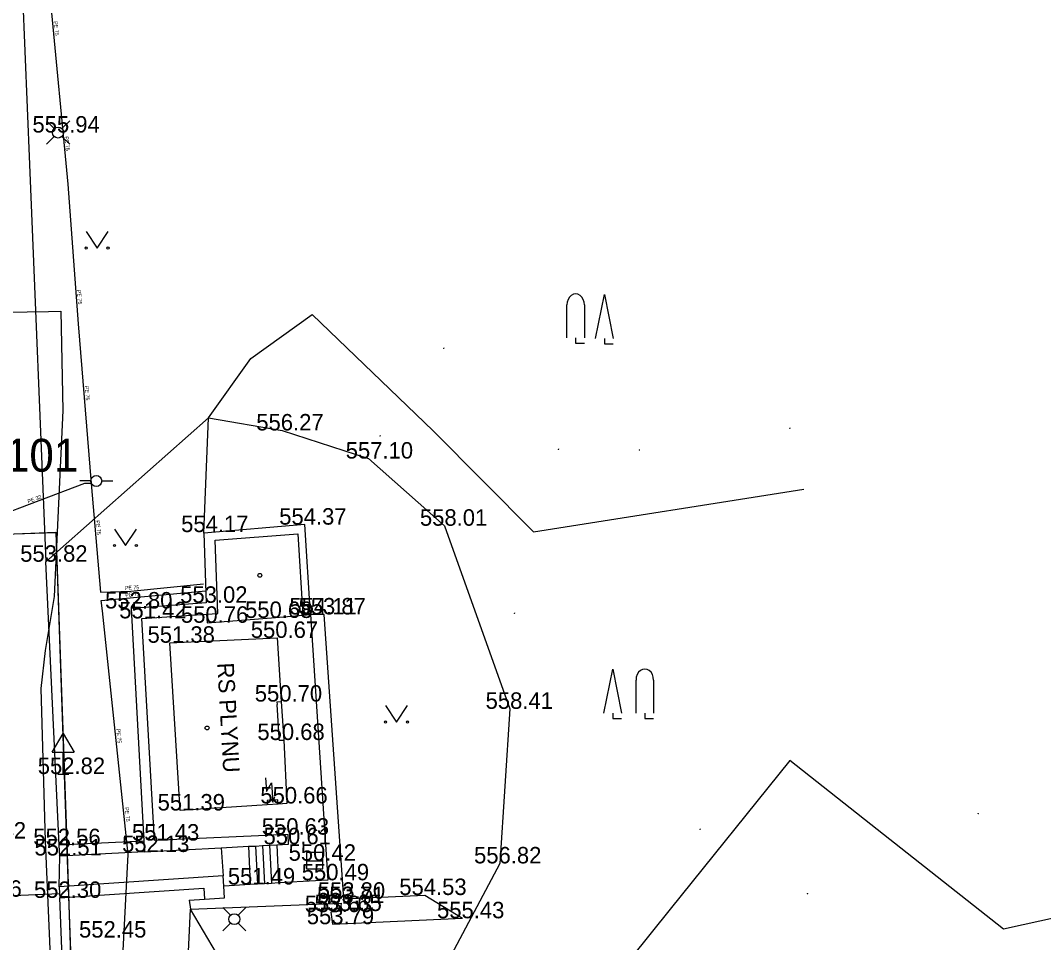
# Model space of a CAD drawing. Extents: x -669393 to -668650, y -1126925 to -1126294.
# Drawn here: x -669238.27 to -669191.66, y -1126476.95 to -1126434.96 of the extents above; entities that cross this region are included whole.
import ezdxf

# ---------------------------------------------------------------- set-up
doc = ezdxf.new("R2010")
doc.units = 0
for name, color, linetype in [('G_Bod_tecka', 7, 'Continuous'), ('G_Bod_vyska', 7, 'Continuous'), ('G_Bodove_pole', 7, 'Continuous'), ('G_Breh_Teren', 7, 'Continuous'), ('G_Budovy-znacky', 7, 'Continuous'), ('G_Budovy_Objekty', 7, 'Continuous'), ('G_Budovy_vstupy', 7, 'Continuous'), ('G_Cesty_Schody', 7, 'Continuous'), ('G_Objekty_dopravni', 7, 'Continuous'), ('G_Plochy_zpevnene', 7, 'Continuous'), ('G_Ploty', 7, 'Continuous'), ('G_Ploty_vstupy', 7, 'Continuous'), ('G_Popisy_objektu', 7, 'Continuous'), ('G_Site-kanalizace', 7, 'Continuous'), ('G_Site-plynovod', 7, 'Continuous'), ('G_Site-Rozvadece', 7, 'Continuous'), ('G_Site-vodovod', 7, 'Continuous'), ('G_Vyskopis-bod_terenu', 7, 'Continuous'), ('G_Z_PLYNY_podz_geodeticky', 7, 'Continuous'), ('G_Z_SPOJE_podz_zahozene', 7, 'Continuous'), ('G_Z_VODA_podz_kotovane', 7, 'Continuous'), ('G_Zelen-Znacky', 7, 'Continuous'), ('Vrstva 11', 7, 'Continuous'), ('Vrstva 26', 7, 'Continuous'), ('Vrstva 4', 7, 'Continuous'), ('Vrstva 6', 7, 'Continuous')]:
    doc.layers.add(name, color=color, linetype=linetype)

msp = doc.modelspace()

# ---------------------------------------------------------------- linework, layer by layer
at = {"layer": 'G_Bod_tecka'}
for p, q in [((-669236.56, -1126440.06), (-669236.56, -1126440.06)), ((-669226.35, -1126453.63), (-669226.35, -1126453.63)), ((-669222.41, -1126454.91), (-669222.41, -1126454.91)), ((-669229.93, -1126458.26), (-669229.93, -1126458.26)), ((-669225.32, -1126457.92), (-669225.32, -1126457.92)), ((-669218.95, -1126457.97), (-669218.95, -1126457.97)), ((-669237.12, -1126459.61), (-669237.12, -1126459.61)), ((-669229.81, -1126461.48), (-669229.81, -1126461.48)), ((-669233.23, -1126461.74), (-669233.23, -1126461.74)), ((-669225.06, -1126462.01), (-669225.06, -1126462.01)), ((-669224.44, -1126462.01), (-669224.44, -1126462.01)), ((-669232.75, -1126462.19), (-669232.75, -1126462.19)), ((-669229.76, -1126462.39), (-669229.76, -1126462.39)), ((-669226.84, -1126462.17), (-669226.84, -1126462.17)), ((-669231.46, -1126463.3), (-669231.46, -1126463.3)), ((-669226.58, -1126463.08), (-669226.58, -1126463.08)), ((-669226.39, -1126465.98), (-669226.39, -1126465.98)), ((-669215.98, -1126466.31), (-669215.98, -1126466.31)), ((-669226.28, -1126467.73), (-669226.28, -1126467.73)), ((-669236.32, -1126469.28), (-669236.32, -1126469.28)), ((-669231, -1126470.94), (-669231, -1126470.94)), ((-669226.13, -1126470.62), (-669226.13, -1126470.62)), ((-669232.17, -1126472.31), (-669232.17, -1126472.31)), ((-669226.08, -1126472.04), (-669226.08, -1126472.04)), ((-669236.51, -1126472.52), (-669236.51, -1126472.52)), ((-669226.06, -1126472.48), (-669226.06, -1126472.48)), ((-669236.53, -1126472.99), (-669236.53, -1126472.99)), ((-669232.62, -1126472.83), (-669232.62, -1126472.83)), ((-669224.87, -1126473.23), (-669224.87, -1126473.23)), ((-669216.43, -1126473.35), (-669216.43, -1126473.35)), ((-669224.27, -1126474.12), (-669224.27, -1126474.12)), ((-669227.8, -1126474.31), (-669227.8, -1126474.31)), ((-669236.48, -1126474.92), (-669236.48, -1126474.92)), ((-669223.54, -1126474.96), (-669223.54, -1126474.96)), ((-669219.85, -1126474.79), (-669219.85, -1126474.79)), ((-669224.14, -1126475.57), (-669224.14, -1126475.57)), ((-669223.7, -1126475.52), (-669223.7, -1126475.52)), ((-669223.66, -1126475.16), (-669223.66, -1126475.16)), ((-669218.13, -1126475.85), (-669218.13, -1126475.85)), ((-669224.06, -1126476.12), (-669224.06, -1126476.12)), ((-669234.45, -1126476.73), (-669234.45, -1126476.73))]:
    msp.add_line(p, q, dxfattribs=at)
at = {"layer": 'G_Breh_Teren'}
for p, q in [((-669237.12, -1126459.61), (-669229.71, -1126453.06)), ((-669229.71, -1126453.06), (-669226.35, -1126453.63)), ((-669226.35, -1126453.63), (-669222.41, -1126454.91)), ((-669222.41, -1126454.91), (-669218.95, -1126457.97)), ((-669218.95, -1126457.97), (-669215.98, -1126466.31)), ((-669215.98, -1126466.31), (-669216.43, -1126473.35)), ((-669216.43, -1126473.35), (-669221.11, -1126482.16)), ((-669231.09, -1126487.59), (-669230.52, -1126475.44))]:
    msp.add_line(p, q, dxfattribs=at)
at = {"layer": 'G_Budovy-znacky'}
for centre in [(-669227.369, -1126460.23), (-669229.77, -1126467.18)]:
    msp.add_circle(centre, 0.0875, dxfattribs=at)
at = {"layer": 'G_Budovy_Objekty'}
for p, q in [((-669229.4, -1126458.62), (-669225.64, -1126458.34)), ((-669225.64, -1126458.34), (-669225.41, -1126462.04)), ((-669229.28, -1126461.96), (-669229.4, -1126458.62)), ((-669229.79, -1126462), (-669229.28, -1126461.96)), ((-669229.79, -1126462), (-669229.76, -1126462.39)), ((-669225.74, -1126462.07), (-669225.41, -1126462.04)), ((-669229.76, -1126462.39), (-669226.84, -1126462.17)), ((-669231.46, -1126463.3), (-669226.58, -1126463.08)), ((-669231, -1126470.94), (-669231.46, -1126463.3)), ((-669226.58, -1126463.08), (-669226.39, -1126465.98)), ((-669226.59, -1126465.99), (-669226.39, -1126465.98)), ((-669226.59, -1126465.99), (-669226.58, -1126466.11)), ((-669226.39, -1126465.98), (-669226.28, -1126467.73)), ((-669226.48, -1126467.74), (-669226.49, -1126467.62)), ((-669226.48, -1126467.74), (-669226.28, -1126467.73)), ((-669226.28, -1126467.73), (-669226.13, -1126470.62)), ((-669227.03, -1126470.68), (-669231, -1126470.94)), ((-669226.53, -1126470.65), (-669227.03, -1126470.68)), ((-669226.13, -1126470.62), (-669226.53, -1126470.65))]:
    msp.add_line(p, q, dxfattribs=at)
at = {"layer": 'G_Budovy_vstupy'}
for p, q in [((-669226.84, -1126462.17), (-669225.74, -1126462.07)), ((-669226.49, -1126467.62), (-669226.58, -1126466.11))]:
    msp.add_line(p, q, dxfattribs=at)
at = {"layer": 'G_Cesty_Schody'}
for p, q in [((-669227.89, -1126472.57), (-669227.8, -1126474.31)), ((-669227.57, -1126472.56), (-669227.48, -1126474.29)), ((-669227.25, -1126472.54), (-669227.16, -1126474.28)), ((-669226.93, -1126472.52), (-669226.84, -1126474.26)), ((-669226.6, -1126472.51), (-669226.51, -1126474.24))]:
    msp.add_line(p, q, dxfattribs=at)
at = {"layer": 'G_Objekty_dopravni'}
for p, q in [((-669236.82, -1126468.28), (-669236.32, -1126467.43)), ((-669236.32, -1126467.43), (-669235.82, -1126468.28)), ((-669236.82, -1126468.28), (-669235.82, -1126468.28)), ((-669236.32, -1126469.28), (-669236.32, -1126468.28)), ((-669236.57, -1126469.28), (-669236.07, -1126469.28))]:
    msp.add_line(p, q, dxfattribs=at)
at = {"layer": 'G_Plochy_zpevnene'}
for p, q in [((-669225.32, -1126457.92), (-669229.92, -1126458.31)), ((-669229.92, -1126458.31), (-669229.81, -1126461.48)), ((-669225.06, -1126462.01), (-669225.32, -1126457.92)), ((-669236.51, -1126472.52), (-669237.12, -1126459.61)), ((-669229.81, -1126461.48), (-669233.23, -1126461.74)), ((-669233.23, -1126461.74), (-669232.65, -1126472.33)), ((-669232.75, -1126462.19), (-669229.79, -1126462)), ((-669225.41, -1126462.04), (-669225.06, -1126462.01)), ((-669225.06, -1126462.01), (-669224.27, -1126474.12)), ((-669224.44, -1126462.01), (-669225.06, -1126462.01)), ((-669223.54, -1126474.96), (-669224.44, -1126462.01)), ((-669232.17, -1126472.31), (-669232.75, -1126462.19)), ((-669232.65, -1126472.33), (-669232.62, -1126472.83)), ((-669226.08, -1126472.04), (-669232.17, -1126472.31)), ((-669226.06, -1126472.48), (-669226.08, -1126472.04)), ((-669232.62, -1126472.83), (-669229.13, -1126472.64)), ((-669229.13, -1126472.64), (-669227.89, -1126472.57)), ((-669227.89, -1126472.57), (-669227.57, -1126472.56)), ((-669227.57, -1126472.56), (-669227.25, -1126472.54)), ((-669227.25, -1126472.54), (-669226.93, -1126472.52)), ((-669226.93, -1126472.52), (-669226.6, -1126472.51)), ((-669226.6, -1126472.51), (-669226.06, -1126472.48)), ((-669236.51, -1126474.42), (-669236.48, -1126473.02)), ((-669224.27, -1126474.12), (-669226.51, -1126474.24)), ((-669227.8, -1126474.31), (-669229.01, -1126474.38)), ((-669227.48, -1126474.29), (-669227.8, -1126474.31)), ((-669227.16, -1126474.28), (-669227.48, -1126474.29)), ((-669226.84, -1126474.26), (-669227.16, -1126474.28)), ((-669226.51, -1126474.24), (-669226.84, -1126474.26)), ((-669235.94, -1126488.53), (-669236.48, -1126474.92)), ((-669230.59, -1126475.03), (-669229.89, -1126474.98)), ((-669229.89, -1126474.98), (-669228.98, -1126474.92)), ((-669223.54, -1126474.96), (-669219.85, -1126474.79)), ((-669219.85, -1126474.79), (-669218.13, -1126475.85)), ((-669223.7, -1126475.52), (-669224.14, -1126475.57)), ((-669224.14, -1126475.57), (-669224.06, -1126476.12)), ((-669223.66, -1126475.16), (-669223.7, -1126475.52)), ((-669224.06, -1126476.12), (-669218.13, -1126475.85))]:
    msp.add_line(p, q, dxfattribs=at)
for points in [[(-669239.148, -1126417.503), (-669238.93, -1126419.23), (-669238.74, -1126421.33), (-669238.61, -1126423.43), (-669237.86, -1126441.52), (-669237.12, -1126459.61)], [(-669230.59, -1126475.03), (-669230.52, -1126475.44), (-669223.66, -1126475.16)]]:
    msp.add_lwpolyline(points, dxfattribs=at)
at = {"layer": 'G_Ploty'}
for p, q in [((-669227.77, -1126450.35), (-669224.98, -1126448.35)), ((-669224.98, -1126448.35), (-669219.47, -1126453.64)), ((-669219.47, -1126453.64), (-669214.9, -1126458.25)), ((-669214.9, -1126458.25), (-669202.59, -1126456.31)), ((-669203.23, -1126468.66), (-669208.68, -1126475.44)), ((-669199.24, -1126471.8), (-669203.23, -1126468.66)), ((-669232.65, -1126472.33), (-669236.51, -1126472.52)), ((-669236.48, -1126473.02), (-669236.51, -1126472.52)), ((-669232.62, -1126472.83), (-669236.48, -1126473.02)), ((-669229.04, -1126473.92), (-669236.51, -1126474.42)), ((-669229.01, -1126474.38), (-669229.04, -1126473.92)), ((-669236.51, -1126474.42), (-669236.49, -1126474.72)), ((-669228.98, -1126474.92), (-669229.01, -1126474.38))]:
    msp.add_line(p, q, dxfattribs=at)
for points in [[(-669071.64, -1126357.621), (-669069.78, -1126363.73), (-669065.84, -1126377.08), (-669063.61, -1126386.84), (-669061.06, -1126398.47), (-669058.73, -1126411.33), (-669056.49, -1126423.96), (-669065.18, -1126430.24), (-669072.31, -1126435.31), (-669081.43, -1126441.79), (-669089.84, -1126443.52), (-669102.1, -1126446.02), (-669114.55, -1126448.56), (-669125.54, -1126450.77), (-669138.09, -1126453.35), (-669151.87, -1126456.18), (-669156.55, -1126468.07), (-669167.39, -1126470.54), (-669180.74, -1126473.54), (-669193.49, -1126476.34), (-669199.24, -1126471.8)], [(-669229.92, -1126458.31), (-669229.71, -1126453.06), (-669227.77, -1126450.35)], [(-669236.49, -1126474.72), (-669236.48, -1126474.92), (-669229.92, -1126474.48), (-669229.89, -1126474.98)], [(-669208.68, -1126475.44), (-669213.13, -1126480.98), (-669216.03, -1126484.64), (-669221.11, -1126482.16), (-669228.75, -1126478.44), (-669230.52, -1126475.44)]]:
    msp.add_lwpolyline(points, dxfattribs=at)
at = {"layer": 'G_Ploty_vstupy'}
for p, q in [((-669229.13, -1126472.64), (-669229.04, -1126473.92)), ((-669240.1, -1126474.87), (-669236.49, -1126474.72))]:
    msp.add_line(p, q, dxfattribs=at)
at = {"layer": 'G_Site-kanalizace'}
msp.add_line((-669225.245, -1126473.23), (-669224.495, -1126473.23), dxfattribs=at)
msp.add_lwpolyline([(-669225.245, -1126473.604), (-669224.495, -1126473.604), (-669224.495, -1126472.854), (-669225.245, -1126472.854)], close=True, dxfattribs=at)
at = {"layer": 'G_Site-plynovod'}
for p, q in [((-669237.092, -1126439.528), (-669236.737, -1126439.883)), ((-669236.383, -1126439.882), (-669236.029, -1126439.529)), ((-669236.737, -1126440.236), (-669237.09, -1126440.59)), ((-669236.384, -1126440.235), (-669236.029, -1126440.59)), ((-669229.06, -1126475.36), (-669228.71, -1126475.71)), ((-669228.35, -1126475.71), (-669228, -1126475.36)), ((-669228.71, -1126476.07), (-669229.06, -1126476.42)), ((-669228.35, -1126476.07), (-669228, -1126476.42))]:
    msp.add_line(p, q, dxfattribs=at)
for centre in [(-669236.56, -1126440.06), (-669228.53, -1126475.89)]:
    msp.add_circle(centre, 0.25, dxfattribs=at)
at = {"layer": 'G_Site-Rozvadece'}
for p, q in [((-669227.104, -1126469.453), (-669227.062, -1126470.078)), ((-669227.062, -1126470.078), (-669226.838, -1126469.687)), ((-669226.838, -1126469.687), (-669226.78, -1126470.56)), ((-669226.54, -1126470.45), (-669227.04, -1126470.48)), ((-669227.04, -1126470.48), (-669227.03, -1126470.68)), ((-669226.906, -1126470.323), (-669226.78, -1126470.56)), ((-669226.78, -1126470.56), (-669226.686, -1126470.309)), ((-669226.53, -1126470.65), (-669226.54, -1126470.45))]:
    msp.add_line(p, q, dxfattribs=at)
at = {"layer": 'G_Site-vodovod'}
for p, q in [((-669235.07, -1126455.93), (-669235.57, -1126455.93)), ((-669234.57, -1126455.93), (-669234.07, -1126455.93))]:
    msp.add_line(p, q, dxfattribs=at)
msp.add_circle((-669234.82, -1126455.93), 0.25, dxfattribs=at)
at = {"layer": 'G_Vyskopis-bod_terenu'}
for p, q in [((-669219, -1126449.88), (-669218.98, -1126449.88)), ((-669218.99, -1126449.865), (-669218.99, -1126449.88)), ((-669218.99, -1126449.895), (-669218.99, -1126449.88)), ((-669203.23, -1126453.52), (-669203.21, -1126453.52)), ((-669203.22, -1126453.505), (-669203.22, -1126453.52)), ((-669203.22, -1126453.535), (-669203.22, -1126453.52)), ((-669221.9, -1126453.87), (-669221.88, -1126453.87)), ((-669221.89, -1126453.855), (-669221.89, -1126453.87)), ((-669221.89, -1126453.885), (-669221.89, -1126453.87)), ((-669213.77, -1126454.48), (-669213.75, -1126454.48)), ((-669213.76, -1126454.465), (-669213.76, -1126454.48)), ((-669213.76, -1126454.495), (-669213.76, -1126454.48)), ((-669210.08, -1126454.52), (-669210.06, -1126454.52)), ((-669210.07, -1126454.505), (-669210.07, -1126454.52)), ((-669210.07, -1126454.535), (-669210.07, -1126454.52)), ((-669215.77, -1126461.95), (-669215.75, -1126461.95)), ((-669215.76, -1126461.935), (-669215.76, -1126461.95)), ((-669215.76, -1126461.965), (-669215.76, -1126461.95)), ((-669194.65, -1126471.07), (-669194.63, -1126471.07)), ((-669194.64, -1126471.055), (-669194.64, -1126471.07)), ((-669194.64, -1126471.085), (-669194.64, -1126471.07)), ((-669207.32, -1126471.79), (-669207.3, -1126471.79)), ((-669207.31, -1126471.775), (-669207.31, -1126471.79)), ((-669207.31, -1126471.805), (-669207.31, -1126471.79)), ((-669202.43, -1126474.72), (-669202.41, -1126474.72)), ((-669202.42, -1126474.705), (-669202.42, -1126474.72)), ((-669202.42, -1126474.735), (-669202.42, -1126474.72))]:
    msp.add_line(p, q, dxfattribs=at)
at = {"layer": 'G_Z_PLYNY_podz_geodeticky'}
msp.add_lwpolyline([(-669242.885, -1126447.82), (-669242.87, -1126448.31), (-669241.87, -1126448.29), (-669237, -1126448.21), (-669236.43, -1126448.2), (-669236.34, -1126452.72), (-669236.74, -1126461.2), (-669237.14, -1126463.65), (-669237.35, -1126465.38), (-669237.15, -1126472.32), (-669236.9, -1126477.96), (-669235.43, -1126477.93)], dxfattribs=at)
at = {"layer": 'G_Z_SPOJE_podz_zahozene'}
for p, q in [((-669241.42, -1126458.44), (-669236.66, -1126458.27)), ((-669236.66, -1126458.27), (-669236.18, -1126471.97)), ((-669236.18, -1126471.97), (-669235.97, -1126478.16))]:
    msp.add_line(p, q, dxfattribs=at)
at = {"layer": 'G_Z_VODA_podz_kotovane'}
for points in [[(-669238.171, -1126417.154), (-669237.18, -1126427.61), (-669236.92, -1126433.95), (-669236.12, -1126442.41), (-669235.64, -1126448.77), (-669235.05, -1126456.04), (-669234.63, -1126460.99), (-669233.24, -1126460.95), (-669229.93, -1126460.61)], [(-669235.05, -1126456.04), (-669235.35, -1126456.05), (-669241.61, -1126458.42), (-669244.46, -1126459.69), (-669247.12, -1126460.88), (-669249.83, -1126462.1), (-669255.85, -1126464.61)], [(-669218.94, -1126506.41), (-669220.76, -1126503.84), (-669223.59, -1126499.49), (-669228.45, -1126493.35), (-669230.32, -1126491.07), (-669230.98, -1126489.36), (-669232.68, -1126484.93), (-669233.69, -1126479.06), (-669233.36, -1126472.94), (-669234.54, -1126461.84), (-669234.59, -1126461.38), (-669229.82, -1126460.93)]]:
    msp.add_lwpolyline(points, dxfattribs=at)
at = {"layer": 'G_Zelen-Znacky'}
for p, q in [((-669235.28, -1126444.57), (-669234.78, -1126445.32)), ((-669234.78, -1126445.32), (-669234.28, -1126444.57)), ((-669212.07, -1126449.44), (-669211.67, -1126447.44)), ((-669211.67, -1126447.44), (-669211.27, -1126449.44)), ((-669213.38, -1126449.41), (-669213.38, -1126447.91)), ((-669212.58, -1126447.91), (-669212.58, -1126449.41)), ((-669212.98, -1126449.41), (-669212.98, -1126449.66)), ((-669211.67, -1126449.44), (-669211.67, -1126449.69)), ((-669212.98, -1126449.66), (-669212.58, -1126449.66)), ((-669211.67, -1126449.69), (-669211.27, -1126449.69)), ((-669233.99, -1126458.12), (-669233.49, -1126458.87)), ((-669233.49, -1126458.87), (-669232.99, -1126458.12)), ((-669211.69, -1126466.5), (-669211.29, -1126464.5)), ((-669211.29, -1126464.5), (-669210.89, -1126466.5)), ((-669210.23, -1126466.5), (-669210.23, -1126465)), ((-669209.43, -1126465), (-669209.43, -1126466.5)), ((-669221.64, -1126466.16), (-669221.14, -1126466.91)), ((-669221.14, -1126466.91), (-669220.64, -1126466.16)), ((-669211.29, -1126466.5), (-669211.29, -1126466.75)), ((-669211.29, -1126466.75), (-669210.89, -1126466.75)), ((-669209.83, -1126466.5), (-669209.83, -1126466.75)), ((-669209.83, -1126466.75), (-669209.43, -1126466.75))]:
    msp.add_line(p, q, dxfattribs=at)
for centre in [(-669235.28, -1126445.32), (-669234.28, -1126445.32), (-669233.99, -1126458.87), (-669232.99, -1126458.87), (-669221.64, -1126466.91), (-669220.64, -1126466.91)]:
    msp.add_circle(centre, 0.05, dxfattribs=at)
for centre in [(-669212.98, -1126447.91), (-669209.83, -1126465)]:
    msp.add_ellipse(centre, major_axis=(0, 0.5), ratio=0.8, start_param=4.712389, end_param=7.853982, dxfattribs=at)
at = {"layer": 'Vrstva 11'}
msp.add_lwpolyline([(-669242.329, -1126432.357), (-669242.043, -1126440.589), (-669241.886, -1126445.124), (-669241.801, -1126447.552), (-669241.423, -1126458.437), (-669236.659, -1126458.271), (-669236.183, -1126471.971), (-669235.968, -1126478.159), (-669235.263, -1126490.844), (-669234.239, -1126503.006), (-669232.513, -1126514.97), (-669230.459, -1126523.631), (-669228.049, -1126528.828), (-669223.863, -1126534.833), (-669220.499, -1126536.731), (-669215.117, -1126536.724), (-669210.737, -1126535.52), (-669208.578, -1126534.926), (-669208.195, -1126535.152), (-669199.065, -1126532.425), (-669198.62, -1126533.005), (-669158.05, -1126523.476), (-669081.405, -1126505.472)], dxfattribs=at)
at = {"layer": 'Vrstva 26'}
for points in [[(-669238.171, -1126417.154), (-669237.18, -1126427.61), (-669236.92, -1126433.95), (-669236.12, -1126442.41), (-669235.64, -1126448.77), (-669235.05, -1126456.04), (-669234.63, -1126460.99), (-669233.24, -1126460.95), (-669229.93, -1126460.61)], [(-669235.05, -1126456.04), (-669235.35, -1126456.05), (-669241.61, -1126458.42), (-669244.46, -1126459.69), (-669247.12, -1126460.88), (-669249.83, -1126462.1), (-669255.85, -1126464.61)], [(-669218.94, -1126506.41), (-669220.76, -1126503.84), (-669223.59, -1126499.49), (-669228.45, -1126493.35), (-669230.32, -1126491.07), (-669230.98, -1126489.36), (-669232.68, -1126484.93), (-669233.69, -1126479.06), (-669233.36, -1126472.94), (-669234.54, -1126461.84), (-669234.59, -1126461.38), (-669229.82, -1126460.93)]]:
    msp.add_lwpolyline(points, dxfattribs=at)
at = {"layer": 'Vrstva 6'}
msp.add_line((-669235.35, -1126456.05), (-669235.35, -1126456.05), dxfattribs=at)

# ---------------------------------------------------------------- texts
at = {"layer": 'G_Bod_vyska'}
for s, p in [('555.94', (-669237.726, -1126440.06)), ('556.27', (-669227.528, -1126453.63)), ('557.10', (-669223.454, -1126454.91)), ('554.37', (-669226.484, -1126457.92)), ('558.01', (-669220.074, -1126457.97)), ('554.17', (-669230.952, -1126458.26)), ('553.82', (-669238.284, -1126459.61)), ('552.80', (-669234.416, -1126461.74)), ('553.02', (-669230.996, -1126461.48)), ('551.42', (-669233.772, -1126462.19)), ('550.68', (-669228.039, -1126462.17)), ('554.11', (-669226.021, -1126462.01)), ('553.87', (-669225.604, -1126462.01)), ('550.76', (-669230.959, -1126462.39)), ('551.38', (-669232.482, -1126463.3)), ('550.67', (-669227.779, -1126463.08)), ('550.70', (-669227.597, -1126465.98)), ('558.41', (-669217.082, -1126466.31)), ('550.68', (-669227.479, -1126467.73)), ('552.82', (-669237.484, -1126469.28)), ('550.66', (-669227.343, -1126470.62)), ('551.39', (-669232.024, -1126470.94)), ('550.63', (-669227.279, -1126472.04)), ('552.42', (-669241.084, -1126472.22)), ('552.56', (-669237.688, -1126472.52)), ('551.43', (-669233.192, -1126472.31)), ('550.61', (-669227.198, -1126472.48)), ('552.51', (-669237.632, -1126472.99)), ('552.13', (-669233.642, -1126472.83)), ('550.42', (-669226.056, -1126473.23)), ('556.82', (-669217.608, -1126473.35)), ('551.49', (-669228.824, -1126474.31)), ('550.49', (-669225.458, -1126474.12)), ('552.26', (-669241.278, -1126474.87)), ('552.30', (-669237.656, -1126474.92)), ('553.80', (-669224.726, -1126474.96)), ('554.53', (-669221.014, -1126474.79)), ('553.71', (-669224.762, -1126475.16)), ('553.63', (-669225.318, -1126475.57)), ('553.65', (-669224.878, -1126475.52)), ('555.43', (-669219.294, -1126475.85)), ('553.79', (-669225.226, -1126476.12)), ('552.45', (-669235.604, -1126476.73))]:
    msp.add_text(s, height=0.75, dxfattribs=at).set_placement(p)
at = {"layer": 'G_Bodove_pole'}
msp.add_text('5101', height=1.5, dxfattribs=at).set_placement((-669240.097, -1126455.51))
at = {"layer": 'G_Popisy_objektu'}
msp.add_text('RS PLYNU', height=0.75, rotation=273.1552, dxfattribs=at).set_placement((-669229.306, -1126464.227))
at = {"layer": 'Vrstva 4'}
for s, rotation, p in [('PE 75', 275.3574, (-669236.759, -1126434.999)), ('PE 75', 275.4119, (-669236.263, -1126440.241)), ('PE 75', 274.3527, (-669235.694, -1126447.235)), ('PE 75', 274.6557, (-669235.344, -1126451.609)), ('PE 32', 20.7432, (-669237.911, -1126456.954)), ('PE 75', 274.7553, (-669234.838, -1126457.73)), ('PE 75', 2.6978, (-669233.513, -1126460.892)), ('PE 75', 5.4119, (-669233.487, -1126461.215)), ('PE 75', 276.0142, (-669233.905, -1126467.231)), ('PE 75', 276.1137, (-669233.526, -1126470.802))]:
    msp.add_text(s, height=0.1755, rotation=rotation, dxfattribs=at).set_placement(p)

doc.saveas('drawing.dxf')
